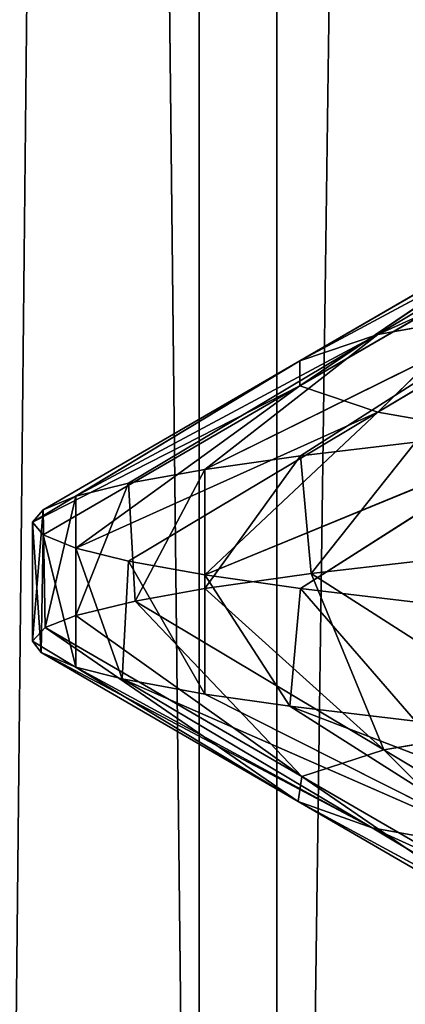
# Model space of a CAD drawing. Extents: x 23.4 to 34.4, y 0.2 to 38.3.
# Tile 324 of 595: x 28.6356 to 28.6761, y 25.3454 to 25.4487. Entities that reach past the tile are written whole.
import ezdxf

# ---------------------------------------------------------------- set-up
doc = ezdxf.new("R2010")
doc.units = 0
doc.header["$LTSCALE"] = 2.54
doc.layers.get('0').update_dxf_attribs({"color": 13, "linetype": 'CONTINUOUS'})

# ---------------------------------------------------------------- blocks, each defined once
blk = doc.blocks.new('SZCZOTKA_DO_WC_MOURO_-_WOL')
at = {"color": 0}
for p, q in [((28.62589, 24.446, 4.45278), (28.65444, 27.1835, 4.40084)), ((28.62589, 24.446, 4.45278), (28.65444, 27.1835, 4.40084)), ((28.66259, 24.446, 4.79079), (28.63189, 27.1835, 4.74009)), ((28.66259, 24.446, 4.79079), (28.63189, 27.1835, 4.74009)), ((28.65444, 24.446, 4.40084), (28.65444, 27.1835, 4.40084)), ((28.65444, 24.446, 4.40084), (28.65444, 27.1835, 4.40084)), ((28.65444, 24.446, 4.40084), (28.69158, 27.1835, 4.35466)), ((28.65444, 24.446, 4.40084), (28.69158, 27.1835, 4.35466)), ((28.66259, 24.446, 4.79079), (28.66259, 27.1835, 4.79079)), ((28.66259, 24.446, 4.79079), (28.66259, 27.1835, 4.79079)), ((28.6732, 25.41571, 4.66014), (28.71412, 25.43421, 4.6939)), ((28.6732, 25.41571, 4.66014), (28.71412, 25.43421, 4.6939)), ((28.69935, 25.43134, 4.65319), (28.66503, 25.41294, 4.61333)), ((28.69935, 25.43134, 4.65319), (28.66503, 25.41294, 4.61333)), ((28.6732, 25.41571, 4.66014), (28.69935, 25.43134, 4.65319)), ((28.6732, 25.41571, 4.66014), (28.69935, 25.43134, 4.65319)), ((28.66503, 25.41031, 4.56667), (28.69199, 25.42856, 4.61102)), ((28.66503, 25.41294, 4.61333), (28.69199, 25.42856, 4.61102)), ((28.66503, 25.41031, 4.56667), (28.69199, 25.42856, 4.61102)), ((28.66503, 25.41294, 4.61333), (28.69199, 25.42856, 4.61102)), ((28.66503, 25.41031, 4.56667), (28.69199, 25.42594, 4.56898)), ((28.66503, 25.41031, 4.56667), (28.69199, 25.42594, 4.56898)), ((28.69199, 25.42594, 4.56898), (28.6732, 25.40754, 4.51985)), ((28.69199, 25.42594, 4.56898), (28.6732, 25.40754, 4.51985)), ((28.6732, 25.40754, 4.51985), (28.69935, 25.42316, 4.52681)), ((28.6732, 25.40754, 4.51985), (28.69935, 25.42316, 4.52681)), ((28.65506, 25.40154, 4.69261), (28.68959, 25.41859, 4.70534)), ((28.65506, 25.40154, 4.69261), (28.68959, 25.41859, 4.70534)), ((28.68959, 25.41859, 4.70534), (28.66507, 25.40296, 4.71677)), ((28.68959, 25.41859, 4.70534), (28.66507, 25.40296, 4.71677)), ((28.68959, 25.41859, 4.70534), (28.6732, 25.41571, 4.66014)), ((28.68959, 25.41859, 4.70534), (28.6732, 25.41571, 4.66014)), ((28.6732, 25.41571, 4.66014), (28.64152, 25.39872, 4.64209)), ((28.6732, 25.41571, 4.66014), (28.64152, 25.39872, 4.64209)), ((28.64704, 25.40009, 4.6671), (28.6732, 25.41571, 4.66014)), ((28.64704, 25.40009, 4.6671), (28.6732, 25.41571, 4.66014)), ((28.65506, 25.40154, 4.69261), (28.6732, 25.41571, 4.66014)), ((28.65506, 25.40154, 4.69261), (28.6732, 25.41571, 4.66014)), ((28.66503, 25.41294, 4.61333), (28.6732, 25.41571, 4.66014)), ((28.66503, 25.41294, 4.61333), (28.6732, 25.41571, 4.66014)), ((28.63696, 25.396, 4.59), (28.66503, 25.41294, 4.61333)), ((28.63696, 25.396, 4.59), (28.66503, 25.41294, 4.61333)), ((28.66503, 25.41294, 4.61333), (28.63806, 25.39731, 4.61565)), ((28.66503, 25.41294, 4.61333), (28.63806, 25.39731, 4.61565)), ((28.66503, 25.41294, 4.61333), (28.64152, 25.39872, 4.64209)), ((28.66503, 25.41294, 4.61333), (28.64152, 25.39872, 4.64209)), ((28.66503, 25.41294, 4.61333), (28.66503, 25.41031, 4.56667)), ((28.66503, 25.41294, 4.61333), (28.66503, 25.41031, 4.56667)), ((28.63696, 25.396, 4.59), (28.66503, 25.41031, 4.56667)), ((28.63696, 25.396, 4.59), (28.66503, 25.41031, 4.56667)), ((28.63806, 25.39469, 4.56435), (28.66503, 25.41031, 4.56667)), ((28.63806, 25.39469, 4.56435), (28.66503, 25.41031, 4.56667)), ((28.66503, 25.41031, 4.56667), (28.64152, 25.39328, 4.5379)), ((28.66503, 25.41031, 4.56667), (28.64152, 25.39328, 4.5379)), ((28.6732, 25.40754, 4.51985), (28.66503, 25.41031, 4.56667)), ((28.6732, 25.40754, 4.51985), (28.66503, 25.41031, 4.56667)), ((28.6732, 25.40754, 4.51985), (28.64152, 25.39328, 4.5379)), ((28.6732, 25.40754, 4.51985), (28.64152, 25.39328, 4.5379)), ((28.6732, 25.40754, 4.51985), (28.64704, 25.39191, 4.5129)), ((28.6732, 25.40754, 4.51985), (28.64704, 25.39191, 4.5129)), ((28.65506, 25.39046, 4.48739), (28.6732, 25.40754, 4.51985)), ((28.65506, 25.39046, 4.48739), (28.6732, 25.40754, 4.51985)), ((28.6732, 25.40754, 4.51985), (28.68959, 25.40466, 4.47466)), ((28.6732, 25.40754, 4.51985), (28.68959, 25.40466, 4.47466)), ((28.65506, 25.39046, 4.48739), (28.68959, 25.40466, 4.47466)), ((28.65506, 25.39046, 4.48739), (28.68959, 25.40466, 4.47466)), ((28.66507, 25.38904, 4.46323), (28.68959, 25.40466, 4.47466)), ((28.66507, 25.38904, 4.46323), (28.68959, 25.40466, 4.47466)), ((28.67716, 25.40438, 4.74), (28.66507, 25.40296, 4.71677)), ((28.67716, 25.40438, 4.74), (28.66507, 25.40296, 4.71677)), ((28.67716, 25.40438, 4.74), (28.6662, 25.39061, 4.71917)), ((28.67716, 25.40438, 4.74), (28.6662, 25.39061, 4.71917)), ((28.66507, 25.40296, 4.71677), (28.65506, 25.38904, 4.69261)), ((28.66507, 25.40296, 4.71677), (28.65506, 25.38904, 4.69261)), ((28.66507, 25.40296, 4.71677), (28.65506, 25.40154, 4.69261)), ((28.66507, 25.40296, 4.71677), (28.65506, 25.40154, 4.69261)), ((28.66507, 25.40296, 4.71677), (28.6662, 25.39061, 4.71917)), ((28.66507, 25.40296, 4.71677), (28.6662, 25.39061, 4.71917)), ((28.65506, 25.40154, 4.69261), (28.64704, 25.40009, 4.6671)), ((28.65506, 25.40154, 4.69261), (28.64704, 25.40009, 4.6671)), ((28.65506, 25.40154, 4.69261), (28.64773, 25.38773, 4.66965)), ((28.65506, 25.40154, 4.69261), (28.64773, 25.38773, 4.66965)), ((28.65506, 25.40154, 4.69261), (28.65506, 25.38904, 4.69261)), ((28.65506, 25.40154, 4.69261), (28.65506, 25.38904, 4.69261)), ((28.64704, 25.40009, 4.6671), (28.64152, 25.38622, 4.64209)), ((28.64704, 25.40009, 4.6671), (28.64152, 25.38622, 4.64209)), ((28.64704, 25.40009, 4.6671), (28.64152, 25.39872, 4.64209)), ((28.64704, 25.40009, 4.6671), (28.64152, 25.39872, 4.64209)), ((28.64704, 25.40009, 4.6671), (28.64773, 25.38773, 4.66965)), ((28.64704, 25.40009, 4.6671), (28.64773, 25.38773, 4.66965)), ((28.64152, 25.39872, 4.64209), (28.63806, 25.39731, 4.61565)), ((28.64152, 25.39872, 4.64209), (28.63806, 25.39731, 4.61565)), ((28.64152, 25.39872, 4.64209), (28.63829, 25.38495, 4.61822)), ((28.64152, 25.39872, 4.64209), (28.63829, 25.38495, 4.61822)), ((28.64152, 25.39872, 4.64209), (28.64152, 25.38622, 4.64209)), ((28.64152, 25.39872, 4.64209), (28.64152, 25.38622, 4.64209)), ((28.63806, 25.39731, 4.61565), (28.63696, 25.3835, 4.59)), ((28.63806, 25.39731, 4.61565), (28.63696, 25.3835, 4.59)), ((28.63806, 25.39731, 4.61565), (28.63696, 25.396, 4.59)), ((28.63806, 25.39731, 4.61565), (28.63696, 25.396, 4.59)), ((28.63806, 25.39731, 4.61565), (28.63829, 25.38495, 4.61822)), ((28.63806, 25.39731, 4.61565), (28.63829, 25.38495, 4.61822)), ((28.63696, 25.396, 4.59), (28.63696, 25.3835, 4.59)), ((28.63696, 25.396, 4.59), (28.63696, 25.3835, 4.59)), ((28.63696, 25.396, 4.59), (28.63785, 25.38232, 4.56693)), ((28.63696, 25.396, 4.59), (28.63785, 25.38232, 4.56693)), ((28.63696, 25.396, 4.59), (28.63806, 25.39469, 4.56435)), ((28.63696, 25.396, 4.59), (28.63806, 25.39469, 4.56435)), ((28.63806, 25.39469, 4.56435), (28.63785, 25.38232, 4.56693)), ((28.63806, 25.39469, 4.56435), (28.63785, 25.38232, 4.56693)), ((28.63806, 25.39469, 4.56435), (28.64152, 25.38078, 4.5379)), ((28.63806, 25.39469, 4.56435), (28.64152, 25.38078, 4.5379)), ((28.63806, 25.39469, 4.56435), (28.64152, 25.39328, 4.5379)), ((28.63806, 25.39469, 4.56435), (28.64152, 25.39328, 4.5379)), ((28.64152, 25.39328, 4.5379), (28.64152, 25.38078, 4.5379)), ((28.64152, 25.39328, 4.5379), (28.64152, 25.38078, 4.5379)), ((28.64152, 25.39328, 4.5379), (28.64637, 25.37955, 4.51545)), ((28.64152, 25.39328, 4.5379), (28.64637, 25.37955, 4.51545)), ((28.64152, 25.39328, 4.5379), (28.64704, 25.39191, 4.5129)), ((28.64152, 25.39328, 4.5379), (28.64704, 25.39191, 4.5129)), ((28.64704, 25.39191, 4.5129), (28.64637, 25.37955, 4.51545)), ((28.64704, 25.39191, 4.5129), (28.64637, 25.37955, 4.51545)), ((28.64704, 25.39191, 4.5129), (28.65506, 25.37796, 4.48739)), ((28.64704, 25.39191, 4.5129), (28.65506, 25.37796, 4.48739)), ((28.64704, 25.39191, 4.5129), (28.65506, 25.39046, 4.48739)), ((28.64704, 25.39191, 4.5129), (28.65506, 25.39046, 4.48739)), ((28.6662, 25.39061, 4.71917), (28.67716, 25.39188, 4.74)), ((28.6662, 25.39061, 4.71917), (28.67716, 25.39188, 4.74)), ((28.65506, 25.38904, 4.69261), (28.6662, 25.39061, 4.71917)), ((28.65506, 25.38904, 4.69261), (28.6662, 25.39061, 4.71917)), ((28.65506, 25.39046, 4.48739), (28.65506, 25.37796, 4.48739)), ((28.65506, 25.39046, 4.48739), (28.65506, 25.37796, 4.48739)), ((28.65506, 25.39046, 4.48739), (28.66396, 25.37668, 4.46563)), ((28.65506, 25.39046, 4.48739), (28.66396, 25.37668, 4.46563)), ((28.65506, 25.39046, 4.48739), (28.66507, 25.38904, 4.46323)), ((28.65506, 25.39046, 4.48739), (28.66507, 25.38904, 4.46323)), ((28.6662, 25.39061, 4.71917), (28.69062, 25.37498, 4.70751)), ((28.6662, 25.39061, 4.71917), (28.69062, 25.37498, 4.70751)), ((28.6662, 25.39061, 4.71917), (28.67382, 25.37211, 4.66246)), ((28.6662, 25.39061, 4.71917), (28.67382, 25.37211, 4.66246)), ((28.64773, 25.38773, 4.66965), (28.65506, 25.38904, 4.69261)), ((28.64773, 25.38773, 4.66965), (28.65506, 25.38904, 4.69261)), ((28.65506, 25.38904, 4.69261), (28.67382, 25.37211, 4.66246)), ((28.65506, 25.38904, 4.69261), (28.67382, 25.37211, 4.66246)), ((28.66507, 25.38904, 4.46323), (28.66396, 25.37668, 4.46563)), ((28.66507, 25.38904, 4.46323), (28.66396, 25.37668, 4.46563)), ((28.66507, 25.38904, 4.46323), (28.67716, 25.37512, 4.44)), ((28.66507, 25.38904, 4.46323), (28.67716, 25.37512, 4.44)), ((28.66507, 25.38904, 4.46323), (28.67716, 25.38762, 4.44)), ((28.66507, 25.38904, 4.46323), (28.67716, 25.38762, 4.44)), ((28.64152, 25.38622, 4.64209), (28.64773, 25.38773, 4.66965)), ((28.64152, 25.38622, 4.64209), (28.64773, 25.38773, 4.66965)), ((28.67382, 25.37211, 4.66246), (28.64773, 25.38773, 4.66965)), ((28.64773, 25.38773, 4.66965), (28.66524, 25.36932, 4.61568)), ((28.64773, 25.38773, 4.66965), (28.66524, 25.36932, 4.61568)), ((28.67382, 25.37211, 4.66246), (28.64773, 25.38773, 4.66965)), ((28.63829, 25.38495, 4.61822), (28.64152, 25.38622, 4.64209)), ((28.63829, 25.38495, 4.61822), (28.64152, 25.38622, 4.64209)), ((28.64152, 25.38622, 4.64209), (28.66524, 25.36932, 4.61568)), ((28.64152, 25.38622, 4.64209), (28.66524, 25.36932, 4.61568)), ((28.63696, 25.3835, 4.59), (28.63829, 25.38495, 4.61822)), ((28.63696, 25.3835, 4.59), (28.63829, 25.38495, 4.61822)), ((28.63829, 25.38495, 4.61822), (28.66524, 25.36932, 4.61568)), ((28.63829, 25.38495, 4.61822), (28.66524, 25.36932, 4.61568)), ((28.63829, 25.38495, 4.61822), (28.66483, 25.3667, 4.56901)), ((28.63829, 25.38495, 4.61822), (28.66483, 25.3667, 4.56901)), ((28.63785, 25.38232, 4.56693), (28.63696, 25.3835, 4.59)), ((28.63696, 25.3835, 4.59), (28.66483, 25.3667, 4.56901)), ((28.63696, 25.3835, 4.59), (28.66483, 25.3667, 4.56901)), ((28.63785, 25.38232, 4.56693), (28.63696, 25.3835, 4.59)), ((28.64152, 25.38078, 4.5379), (28.63785, 25.38232, 4.56693)), ((28.66483, 25.3667, 4.56901), (28.63785, 25.38232, 4.56693)), ((28.63785, 25.38232, 4.56693), (28.67259, 25.36393, 4.52217)), ((28.64152, 25.38078, 4.5379), (28.63785, 25.38232, 4.56693)), ((28.63785, 25.38232, 4.56693), (28.67259, 25.36393, 4.52217)), ((28.66483, 25.3667, 4.56901), (28.63785, 25.38232, 4.56693)), ((28.64637, 25.37955, 4.51545), (28.64152, 25.38078, 4.5379)), ((28.64152, 25.38078, 4.5379), (28.67259, 25.36393, 4.52217)), ((28.64152, 25.38078, 4.5379), (28.67259, 25.36393, 4.52217)), ((28.64637, 25.37955, 4.51545), (28.64152, 25.38078, 4.5379)), ((28.65506, 25.37796, 4.48739), (28.64637, 25.37955, 4.51545)), ((28.64637, 25.37955, 4.51545), (28.67259, 25.36393, 4.52217)), ((28.64637, 25.37955, 4.51545), (28.67259, 25.36393, 4.52217)), ((28.64637, 25.37955, 4.51545), (28.68859, 25.36106, 4.47685)), ((28.64637, 25.37955, 4.51545), (28.68859, 25.36106, 4.47685)), ((28.65506, 25.37796, 4.48739), (28.64637, 25.37955, 4.51545)), ((28.66396, 25.37668, 4.46563), (28.65506, 25.37796, 4.48739)), ((28.65506, 25.37796, 4.48739), (28.68859, 25.36106, 4.47685)), ((28.65506, 25.37796, 4.48739), (28.68859, 25.36106, 4.47685)), ((28.66396, 25.37668, 4.46563), (28.65506, 25.37796, 4.48739)), ((28.67716, 25.37512, 4.44), (28.66396, 25.37668, 4.46563)), ((28.68859, 25.36106, 4.47685), (28.66396, 25.37668, 4.46563)), ((28.66396, 25.37668, 4.46563), (28.7122, 25.35821, 4.43516)), ((28.67716, 25.37512, 4.44), (28.66396, 25.37668, 4.46563)), ((28.66396, 25.37668, 4.46563), (28.7122, 25.35821, 4.43516)), ((28.68859, 25.36106, 4.47685), (28.66396, 25.37668, 4.46563)), ((28.67382, 25.37211, 4.66246), (28.69062, 25.37498, 4.70751)), ((28.67382, 25.37211, 4.66246), (28.69062, 25.37498, 4.70751)), ((28.66524, 25.36932, 4.61568), (28.67382, 25.37211, 4.66246)), ((28.66524, 25.36932, 4.61568), (28.67382, 25.37211, 4.66246)), ((28.67382, 25.37211, 4.66246), (28.69991, 25.35648, 4.65528)), ((28.67382, 25.37211, 4.66246), (28.69991, 25.35648, 4.65528)), ((28.67382, 25.37211, 4.66246), (28.69218, 25.3537, 4.61313)), ((28.67382, 25.37211, 4.66246), (28.69218, 25.3537, 4.61313)), ((28.66483, 25.3667, 4.56901), (28.66524, 25.36932, 4.61568)), ((28.66483, 25.3667, 4.56901), (28.66524, 25.36932, 4.61568)), ((28.66524, 25.36932, 4.61568), (28.69218, 25.3537, 4.61313)), ((28.66524, 25.36932, 4.61568), (28.69218, 25.3537, 4.61313)), ((28.66524, 25.36932, 4.61568), (28.69182, 25.35107, 4.57109)), ((28.66524, 25.36932, 4.61568), (28.69182, 25.35107, 4.57109)), ((28.67259, 25.36393, 4.52217), (28.66483, 25.3667, 4.56901)), ((28.66483, 25.3667, 4.56901), (28.69182, 25.35107, 4.57109)), ((28.66483, 25.3667, 4.56901), (28.69182, 25.35107, 4.57109)), ((28.66483, 25.3667, 4.56901), (28.6988, 25.3483, 4.5289)), ((28.66483, 25.3667, 4.56901), (28.6988, 25.3483, 4.5289)), ((28.67259, 25.36393, 4.52217), (28.66483, 25.3667, 4.56901)), ((28.68859, 25.36106, 4.47685), (28.67259, 25.36393, 4.52217)), ((28.67259, 25.36393, 4.52217), (28.6988, 25.3483, 4.5289)), ((28.67259, 25.36393, 4.52217), (28.6988, 25.3483, 4.5289)), ((28.67259, 25.36393, 4.52217), (28.71321, 25.34543, 4.48807)), ((28.67259, 25.36393, 4.52217), (28.71321, 25.34543, 4.48807)), ((28.68859, 25.36106, 4.47685), (28.67259, 25.36393, 4.52217))]:
    blk.add_line(p, q, dxfattribs=at)
mesh = blk.add_polyface(dxfattribs=at)
corners = [(34.43696, 37.7835, 8.99), (23.43696, 0.7835, 8.99), (23.43696, 37.7835, 8.99)]
mesh.append_faces([[corners[k] for k in face] for face in [(0, 1, 2)]], dxfattribs={"color": 0})
mesh = blk.add_polyface(dxfattribs=at)
corners = [(34.43696, 37.7835, 8.99), (33.93696, 0.2835, 8.99), (23.43696, 0.7835, 8.99)]
mesh.append_faces([[corners[k] for k in face] for face in [(0, 1, 2)]], dxfattribs={"color": 0})
mesh = blk.add_polyface(dxfattribs=at)
corners = [(34.43696, 37.7835, 9.19), (23.43696, 37.7835, 9.19), (34.43696, 0.7835, 9.19)]
mesh.append_faces([[corners[k] for k in face] for face in [(0, 1, 2)]], dxfattribs={"color": 0})
mesh = blk.add_polyface(dxfattribs=at)
corners = [(34.43696, 0.7835, 9.19), (23.43696, 37.7835, 9.19), (23.43696, 0.7835, 9.19)]
mesh.append_faces([[corners[k] for k in face] for face in [(0, 1, 2)]], dxfattribs={"color": 0})
mesh = blk.add_polyface(dxfattribs=at)
corners = [(28.71382, 24.4335, 3.82175), (28.5838, 24.4335, 3.87217), (28.71382, 36.3335, 3.82175)]
mesh.append_faces([[corners[k] for k in face] for face in [(0, 1, 2)]], dxfattribs={"color": 0})
mesh = blk.add_polyface(dxfattribs=at)
corners = [(28.71382, 36.3335, 3.82175), (28.5838, 24.4335, 3.87217), (28.5838, 36.3335, 3.87217)]
mesh.append_faces([[corners[k] for k in face] for face in [(0, 1, 2)]], dxfattribs={"color": 0})
mesh = blk.add_polyface(dxfattribs=at)
corners = [(28.74609, 24.4335, 5.3669), (28.61408, 36.3335, 5.32195), (28.61408, 24.4335, 5.32195)]
mesh.append_faces([[corners[k] for k in face] for face in [(0, 1, 2)]], dxfattribs={"color": 0})
mesh = blk.add_polyface(dxfattribs=at)
corners = [(28.74609, 36.3335, 5.3669), (28.61408, 36.3335, 5.32195), (28.74609, 24.4335, 5.3669)]
mesh.append_faces([[corners[k] for k in face] for face in [(0, 1, 2)]], dxfattribs={"color": 0})
mesh = blk.add_polyface(dxfattribs=at)
corners = [(28.62589, 27.1835, 4.45278), (28.62589, 24.446, 4.45278), (28.65444, 27.1835, 4.40084)]
mesh.append_faces([[corners[k] for k in face] for face in [(0, 1, 2)]], dxfattribs={"color": 0})
mesh = blk.add_polyface(dxfattribs=at)
corners = [(28.65444, 27.1835, 4.40084), (28.62589, 24.446, 4.45278), (28.65444, 24.446, 4.40084)]
mesh.append_faces([[corners[k] for k in face] for face in [(0, 1, 2)]], dxfattribs={"color": 0})
mesh = blk.add_polyface(dxfattribs=at)
corners = [(28.66259, 27.1835, 4.79079), (28.66259, 24.446, 4.79079), (28.63189, 27.1835, 4.74009)]
mesh.append_faces([[corners[k] for k in face] for face in [(0, 1, 2)]], dxfattribs={"color": 0})
mesh = blk.add_polyface(dxfattribs=at)
corners = [(28.63189, 27.1835, 4.74009), (28.66259, 24.446, 4.79079), (28.63189, 24.446, 4.74009)]
mesh.append_faces([[corners[k] for k in face] for face in [(0, 1, 2)]], dxfattribs={"color": 0})
mesh = blk.add_polyface(dxfattribs=at)
corners = [(28.65444, 27.1835, 4.40084), (28.65444, 24.446, 4.40084), (28.69158, 27.1835, 4.35466)]
mesh.append_faces([[corners[k] for k in face] for face in [(0, 1, 2)]], dxfattribs={"color": 0})
mesh = blk.add_polyface(dxfattribs=at)
corners = [(28.69158, 27.1835, 4.35466), (28.65444, 24.446, 4.40084), (28.69158, 24.446, 4.35466)]
mesh.append_faces([[corners[k] for k in face] for face in [(0, 1, 2)]], dxfattribs={"color": 0})
mesh = blk.add_polyface(dxfattribs=at)
corners = [(28.70162, 27.1835, 4.83538), (28.70162, 24.446, 4.83538), (28.66259, 27.1835, 4.79079)]
mesh.append_faces([[corners[k] for k in face] for face in [(0, 1, 2)]], dxfattribs={"color": 0})
mesh = blk.add_polyface(dxfattribs=at)
corners = [(28.66259, 27.1835, 4.79079), (28.70162, 24.446, 4.83538), (28.66259, 24.446, 4.79079)]
mesh.append_faces([[corners[k] for k in face] for face in [(0, 1, 2)]], dxfattribs={"color": 0})
mesh = blk.add_polyface(dxfattribs=at)
corners = [(28.69199, 25.45094, 4.56898), (28.66503, 25.46656, 4.56667), (28.69935, 25.44816, 4.52681)]
mesh.append_faces([[corners[k] for k in face] for face in [(0, 1, 2)]], dxfattribs={"color": 0})
mesh = blk.add_polyface(dxfattribs=at)
corners = [(28.66503, 25.46656, 4.56667), (28.6732, 25.46379, 4.51985), (28.69935, 25.44816, 4.52681)]
mesh.append_faces([[corners[k] for k in face] for face in [(0, 1, 2)]], dxfattribs={"color": 0})
mesh = blk.add_polyface(dxfattribs=at)
corners = [(28.69935, 25.44816, 4.52681), (28.6732, 25.46379, 4.51985), (28.71412, 25.44529, 4.4861)]
mesh.append_faces([[corners[k] for k in face] for face in [(0, 1, 2)]], dxfattribs={"color": 0})
mesh = blk.add_polyface(dxfattribs=at)
corners = [(28.6732, 25.46379, 4.51985), (28.68959, 25.46091, 4.47466), (28.71412, 25.44529, 4.4861)]
mesh.append_faces([[corners[k] for k in face] for face in [(0, 1, 2)]], dxfattribs={"color": 0})
mesh = blk.add_polyface(dxfattribs=at)
corners = [(28.71412, 25.43421, 4.6939), (28.69935, 25.43134, 4.65319), (28.6732, 25.41571, 4.66014)]
mesh.append_faces([[corners[k] for k in face] for face in [(0, 1, 2)]], dxfattribs={"color": 0})
mesh = blk.add_polyface(dxfattribs=at)
corners = [(28.68959, 25.41859, 4.70534), (28.71412, 25.43421, 4.6939), (28.6732, 25.41571, 4.66014)]
mesh.append_faces([[corners[k] for k in face] for face in [(0, 1, 2)]], dxfattribs={"color": 0})
mesh = blk.add_polyface(dxfattribs=at)
corners = [(28.6732, 25.41571, 4.66014), (28.69935, 25.43134, 4.65319), (28.66503, 25.41294, 4.61333)]
mesh.append_faces([[corners[k] for k in face] for face in [(0, 1, 2)]], dxfattribs={"color": 0})
mesh = blk.add_polyface(dxfattribs=at)
corners = [(28.69935, 25.43134, 4.65319), (28.69199, 25.42856, 4.61102), (28.66503, 25.41294, 4.61333)]
mesh.append_faces([[corners[k] for k in face] for face in [(0, 1, 2)]], dxfattribs={"color": 0})
mesh = blk.add_polyface(dxfattribs=at)
corners = [(28.69199, 25.42856, 4.61102), (28.69199, 25.42594, 4.56898), (28.66503, 25.41031, 4.56667)]
mesh.append_faces([[corners[k] for k in face] for face in [(0, 1, 2)]], dxfattribs={"color": 0})
mesh = blk.add_polyface(dxfattribs=at)
corners = [(28.66503, 25.41294, 4.61333), (28.69199, 25.42856, 4.61102), (28.66503, 25.41031, 4.56667)]
mesh.append_faces([[corners[k] for k in face] for face in [(0, 1, 2)]], dxfattribs={"color": 0})
mesh = blk.add_polyface(dxfattribs=at)
corners = [(28.69199, 25.42594, 4.56898), (28.6732, 25.40754, 4.51985), (28.66503, 25.41031, 4.56667)]
mesh.append_faces([[corners[k] for k in face] for face in [(0, 1, 2)]], dxfattribs={"color": 0})
mesh = blk.add_polyface(dxfattribs=at)
corners = [(28.69199, 25.42594, 4.56898), (28.69935, 25.42316, 4.52681), (28.6732, 25.40754, 4.51985)]
mesh.append_faces([[corners[k] for k in face] for face in [(0, 1, 2)]], dxfattribs={"color": 0})
mesh = blk.add_polyface(dxfattribs=at)
corners = [(28.69935, 25.42316, 4.52681), (28.68959, 25.40466, 4.47466), (28.6732, 25.40754, 4.51985)]
mesh.append_faces([[corners[k] for k in face] for face in [(0, 1, 2)]], dxfattribs={"color": 0})
mesh = blk.add_polyface(dxfattribs=at)
corners = [(28.68959, 25.41859, 4.70534), (28.6732, 25.41571, 4.66014), (28.65506, 25.40154, 4.69261)]
mesh.append_faces([[corners[k] for k in face] for face in [(0, 1, 2)]], dxfattribs={"color": 0})
mesh = blk.add_polyface(dxfattribs=at)
corners = [(28.66507, 25.40296, 4.71677), (28.68959, 25.41859, 4.70534), (28.65506, 25.40154, 4.69261)]
mesh.append_faces([[corners[k] for k in face] for face in [(0, 1, 2)]], dxfattribs={"color": 0})
mesh = blk.add_polyface(dxfattribs=at)
corners = [(28.67716, 25.40438, 4.74), (28.68959, 25.41859, 4.70534), (28.66507, 25.40296, 4.71677)]
mesh.append_faces([[corners[k] for k in face] for face in [(0, 1, 2)]], dxfattribs={"color": 0})
mesh = blk.add_polyface(dxfattribs=at)
corners = [(28.64704, 25.40009, 4.6671), (28.6732, 25.41571, 4.66014), (28.64152, 25.39872, 4.64209)]
mesh.append_faces([[corners[k] for k in face] for face in [(0, 1, 2)]], dxfattribs={"color": 0})
mesh = blk.add_polyface(dxfattribs=at)
corners = [(28.6732, 25.41571, 4.66014), (28.66503, 25.41294, 4.61333), (28.64152, 25.39872, 4.64209)]
mesh.append_faces([[corners[k] for k in face] for face in [(0, 1, 2)]], dxfattribs={"color": 0})
mesh = blk.add_polyface(dxfattribs=at)
corners = [(28.65506, 25.40154, 4.69261), (28.6732, 25.41571, 4.66014), (28.64704, 25.40009, 4.6671)]
mesh.append_faces([[corners[k] for k in face] for face in [(0, 1, 2)]], dxfattribs={"color": 0})
mesh = blk.add_polyface(dxfattribs=at)
corners = [(28.66503, 25.41294, 4.61333), (28.66503, 25.41031, 4.56667), (28.63696, 25.396, 4.59)]
mesh.append_faces([[corners[k] for k in face] for face in [(0, 1, 2)]], dxfattribs={"color": 0})
mesh = blk.add_polyface(dxfattribs=at)
corners = [(28.63806, 25.39731, 4.61565), (28.66503, 25.41294, 4.61333), (28.63696, 25.396, 4.59)]
mesh.append_faces([[corners[k] for k in face] for face in [(0, 1, 2)]], dxfattribs={"color": 0})
mesh = blk.add_polyface(dxfattribs=at)
corners = [(28.64152, 25.39872, 4.64209), (28.66503, 25.41294, 4.61333), (28.63806, 25.39731, 4.61565)]
mesh.append_faces([[corners[k] for k in face] for face in [(0, 1, 2)]], dxfattribs={"color": 0})
mesh = blk.add_polyface(dxfattribs=at)
corners = [(28.63696, 25.396, 4.59), (28.66503, 25.41031, 4.56667), (28.63806, 25.39469, 4.56435)]
mesh.append_faces([[corners[k] for k in face] for face in [(0, 1, 2)]], dxfattribs={"color": 0})
mesh = blk.add_polyface(dxfattribs=at)
corners = [(28.66503, 25.41031, 4.56667), (28.64152, 25.39328, 4.5379), (28.63806, 25.39469, 4.56435)]
mesh.append_faces([[corners[k] for k in face] for face in [(0, 1, 2)]], dxfattribs={"color": 0})
mesh = blk.add_polyface(dxfattribs=at)
corners = [(28.66503, 25.41031, 4.56667), (28.6732, 25.40754, 4.51985), (28.64152, 25.39328, 4.5379)]
mesh.append_faces([[corners[k] for k in face] for face in [(0, 1, 2)]], dxfattribs={"color": 0})
mesh = blk.add_polyface(dxfattribs=at)
corners = [(28.64152, 25.39328, 4.5379), (28.6732, 25.40754, 4.51985), (28.64704, 25.39191, 4.5129)]
mesh.append_faces([[corners[k] for k in face] for face in [(0, 1, 2)]], dxfattribs={"color": 0})
mesh = blk.add_polyface(dxfattribs=at)
corners = [(28.6732, 25.40754, 4.51985), (28.65506, 25.39046, 4.48739), (28.64704, 25.39191, 4.5129)]
mesh.append_faces([[corners[k] for k in face] for face in [(0, 1, 2)]], dxfattribs={"color": 0})
mesh = blk.add_polyface(dxfattribs=at)
corners = [(28.6732, 25.40754, 4.51985), (28.68959, 25.40466, 4.47466), (28.65506, 25.39046, 4.48739)]
mesh.append_faces([[corners[k] for k in face] for face in [(0, 1, 2)]], dxfattribs={"color": 0})
mesh = blk.add_polyface(dxfattribs=at)
corners = [(28.65506, 25.39046, 4.48739), (28.68959, 25.40466, 4.47466), (28.66507, 25.38904, 4.46323)]
mesh.append_faces([[corners[k] for k in face] for face in [(0, 1, 2)]], dxfattribs={"color": 0})
mesh = blk.add_polyface(dxfattribs=at)
corners = [(28.68959, 25.40466, 4.47466), (28.67716, 25.38762, 4.44), (28.66507, 25.38904, 4.46323)]
mesh.append_faces([[corners[k] for k in face] for face in [(0, 1, 2)]], dxfattribs={"color": 0})
mesh = blk.add_polyface(dxfattribs=at)
corners = [(28.67716, 25.40438, 4.74), (28.66507, 25.40296, 4.71677), (28.6662, 25.39061, 4.71917)]
mesh.append_faces([[corners[k] for k in face] for face in [(0, 1, 2)]], dxfattribs={"color": 0})
mesh = blk.add_polyface(dxfattribs=at)
corners = [(28.67716, 25.40438, 4.74), (28.6662, 25.39061, 4.71917), (28.67716, 25.39188, 4.74)]
mesh.append_faces([[corners[k] for k in face] for face in [(0, 1, 2)]], dxfattribs={"color": 0})
mesh = blk.add_polyface(dxfattribs=at)
corners = [(28.66507, 25.40296, 4.71677), (28.65506, 25.38904, 4.69261), (28.6662, 25.39061, 4.71917)]
mesh.append_faces([[corners[k] for k in face] for face in [(0, 1, 2)]], dxfattribs={"color": 0})
mesh = blk.add_polyface(dxfattribs=at)
corners = [(28.66507, 25.40296, 4.71677), (28.65506, 25.40154, 4.69261), (28.65506, 25.38904, 4.69261)]
mesh.append_faces([[corners[k] for k in face] for face in [(0, 1, 2)]], dxfattribs={"color": 0})
mesh = blk.add_polyface(dxfattribs=at)
corners = [(28.65506, 25.40154, 4.69261), (28.64704, 25.40009, 4.6671), (28.64773, 25.38773, 4.66965)]
mesh.append_faces([[corners[k] for k in face] for face in [(0, 1, 2)]], dxfattribs={"color": 0})
mesh = blk.add_polyface(dxfattribs=at)
corners = [(28.65506, 25.40154, 4.69261), (28.64773, 25.38773, 4.66965), (28.65506, 25.38904, 4.69261)]
mesh.append_faces([[corners[k] for k in face] for face in [(0, 1, 2)]], dxfattribs={"color": 0})
mesh = blk.add_polyface(dxfattribs=at)
corners = [(28.64704, 25.40009, 4.6671), (28.64152, 25.38622, 4.64209), (28.64773, 25.38773, 4.66965)]
mesh.append_faces([[corners[k] for k in face] for face in [(0, 1, 2)]], dxfattribs={"color": 0})
mesh = blk.add_polyface(dxfattribs=at)
corners = [(28.64704, 25.40009, 4.6671), (28.64152, 25.39872, 4.64209), (28.64152, 25.38622, 4.64209)]
mesh.append_faces([[corners[k] for k in face] for face in [(0, 1, 2)]], dxfattribs={"color": 0})
mesh = blk.add_polyface(dxfattribs=at)
corners = [(28.64152, 25.39872, 4.64209), (28.63806, 25.39731, 4.61565), (28.63829, 25.38495, 4.61822)]
mesh.append_faces([[corners[k] for k in face] for face in [(0, 1, 2)]], dxfattribs={"color": 0})
mesh = blk.add_polyface(dxfattribs=at)
corners = [(28.64152, 25.39872, 4.64209), (28.63829, 25.38495, 4.61822), (28.64152, 25.38622, 4.64209)]
mesh.append_faces([[corners[k] for k in face] for face in [(0, 1, 2)]], dxfattribs={"color": 0})
mesh = blk.add_polyface(dxfattribs=at)
corners = [(28.63806, 25.39731, 4.61565), (28.63696, 25.3835, 4.59), (28.63829, 25.38495, 4.61822)]
mesh.append_faces([[corners[k] for k in face] for face in [(0, 1, 2)]], dxfattribs={"color": 0})
mesh = blk.add_polyface(dxfattribs=at)
corners = [(28.63806, 25.39731, 4.61565), (28.63696, 25.396, 4.59), (28.63696, 25.3835, 4.59)]
mesh.append_faces([[corners[k] for k in face] for face in [(0, 1, 2)]], dxfattribs={"color": 0})
mesh = blk.add_polyface(dxfattribs=at)
corners = [(28.63696, 25.396, 4.59), (28.63785, 25.38232, 4.56693), (28.63696, 25.3835, 4.59)]
mesh.append_faces([[corners[k] for k in face] for face in [(0, 1, 2)]], dxfattribs={"color": 0})
mesh = blk.add_polyface(dxfattribs=at)
corners = [(28.63696, 25.396, 4.59), (28.63806, 25.39469, 4.56435), (28.63785, 25.38232, 4.56693)]
mesh.append_faces([[corners[k] for k in face] for face in [(0, 1, 2)]], dxfattribs={"color": 0})
mesh = blk.add_polyface(dxfattribs=at)
corners = [(28.63806, 25.39469, 4.56435), (28.64152, 25.38078, 4.5379), (28.63785, 25.38232, 4.56693)]
mesh.append_faces([[corners[k] for k in face] for face in [(0, 1, 2)]], dxfattribs={"color": 0})
mesh = blk.add_polyface(dxfattribs=at)
corners = [(28.63806, 25.39469, 4.56435), (28.64152, 25.39328, 4.5379), (28.64152, 25.38078, 4.5379)]
mesh.append_faces([[corners[k] for k in face] for face in [(0, 1, 2)]], dxfattribs={"color": 0})
mesh = blk.add_polyface(dxfattribs=at)
corners = [(28.64152, 25.39328, 4.5379), (28.64637, 25.37955, 4.51545), (28.64152, 25.38078, 4.5379)]
mesh.append_faces([[corners[k] for k in face] for face in [(0, 1, 2)]], dxfattribs={"color": 0})
mesh = blk.add_polyface(dxfattribs=at)
corners = [(28.64152, 25.39328, 4.5379), (28.64704, 25.39191, 4.5129), (28.64637, 25.37955, 4.51545)]
mesh.append_faces([[corners[k] for k in face] for face in [(0, 1, 2)]], dxfattribs={"color": 0})
mesh = blk.add_polyface(dxfattribs=at)
corners = [(28.64704, 25.39191, 4.5129), (28.65506, 25.37796, 4.48739), (28.64637, 25.37955, 4.51545)]
mesh.append_faces([[corners[k] for k in face] for face in [(0, 1, 2)]], dxfattribs={"color": 0})
mesh = blk.add_polyface(dxfattribs=at)
corners = [(28.64704, 25.39191, 4.5129), (28.65506, 25.39046, 4.48739), (28.65506, 25.37796, 4.48739)]
mesh.append_faces([[corners[k] for k in face] for face in [(0, 1, 2)]], dxfattribs={"color": 0})
mesh = blk.add_polyface(dxfattribs=at)
corners = [(28.67716, 25.39188, 4.74), (28.6662, 25.39061, 4.71917), (28.69062, 25.37498, 4.70751)]
mesh.append_faces([[corners[k] for k in face] for face in [(0, 1, 2)]], dxfattribs={"color": 0})
mesh = blk.add_polyface(dxfattribs=at)
corners = [(28.6662, 25.39061, 4.71917), (28.65506, 25.38904, 4.69261), (28.67382, 25.37211, 4.66246)]
mesh.append_faces([[corners[k] for k in face] for face in [(0, 1, 2)]], dxfattribs={"color": 0})
mesh = blk.add_polyface(dxfattribs=at)
corners = [(28.65506, 25.39046, 4.48739), (28.66396, 25.37668, 4.46563), (28.65506, 25.37796, 4.48739)]
mesh.append_faces([[corners[k] for k in face] for face in [(0, 1, 2)]], dxfattribs={"color": 0})
mesh = blk.add_polyface(dxfattribs=at)
corners = [(28.65506, 25.39046, 4.48739), (28.66507, 25.38904, 4.46323), (28.66396, 25.37668, 4.46563)]
mesh.append_faces([[corners[k] for k in face] for face in [(0, 1, 2)]], dxfattribs={"color": 0})
mesh = blk.add_polyface(dxfattribs=at)
corners = [(28.6662, 25.39061, 4.71917), (28.67382, 25.37211, 4.66246), (28.69062, 25.37498, 4.70751)]
mesh.append_faces([[corners[k] for k in face] for face in [(0, 1, 2)]], dxfattribs={"color": 0})
mesh = blk.add_polyface(dxfattribs=at)
corners = [(28.65506, 25.38904, 4.69261), (28.64773, 25.38773, 4.66965), (28.67382, 25.37211, 4.66246)]
mesh.append_faces([[corners[k] for k in face] for face in [(0, 1, 2)]], dxfattribs={"color": 0})
mesh = blk.add_polyface(dxfattribs=at)
corners = [(28.66507, 25.38904, 4.46323), (28.67716, 25.37512, 4.44), (28.66396, 25.37668, 4.46563)]
mesh.append_faces([[corners[k] for k in face] for face in [(0, 1, 2)]], dxfattribs={"color": 0})
mesh = blk.add_polyface(dxfattribs=at)
corners = [(28.66507, 25.38904, 4.46323), (28.67716, 25.38762, 4.44), (28.67716, 25.37512, 4.44)]
mesh.append_faces([[corners[k] for k in face] for face in [(0, 1, 2)]], dxfattribs={"color": 0})
mesh = blk.add_polyface(dxfattribs=at)
corners = [(28.64773, 25.38773, 4.66965), (28.64152, 25.38622, 4.64209), (28.66524, 25.36932, 4.61568)]
mesh.append_faces([[corners[k] for k in face] for face in [(0, 1, 2)]], dxfattribs={"color": 0})
mesh = blk.add_polyface(dxfattribs=at)
corners = [(28.64773, 25.38773, 4.66965), (28.66524, 25.36932, 4.61568), (28.67382, 25.37211, 4.66246)]
mesh.append_faces([[corners[k] for k in face] for face in [(0, 1, 2)]], dxfattribs={"color": 0})
mesh = blk.add_polyface(dxfattribs=at)
corners = [(28.64152, 25.38622, 4.64209), (28.63829, 25.38495, 4.61822), (28.66524, 25.36932, 4.61568)]
mesh.append_faces([[corners[k] for k in face] for face in [(0, 1, 2)]], dxfattribs={"color": 0})
mesh = blk.add_polyface(dxfattribs=at)
corners = [(28.63829, 25.38495, 4.61822), (28.63696, 25.3835, 4.59), (28.66483, 25.3667, 4.56901)]
mesh.append_faces([[corners[k] for k in face] for face in [(0, 1, 2)]], dxfattribs={"color": 0})
mesh = blk.add_polyface(dxfattribs=at)
corners = [(28.63829, 25.38495, 4.61822), (28.66483, 25.3667, 4.56901), (28.66524, 25.36932, 4.61568)]
mesh.append_faces([[corners[k] for k in face] for face in [(0, 1, 2)]], dxfattribs={"color": 0})
mesh = blk.add_polyface(dxfattribs=at)
corners = [(28.63696, 25.3835, 4.59), (28.63785, 25.38232, 4.56693), (28.66483, 25.3667, 4.56901)]
mesh.append_faces([[corners[k] for k in face] for face in [(0, 1, 2)]], dxfattribs={"color": 0})
mesh = blk.add_polyface(dxfattribs=at)
corners = [(28.66483, 25.3667, 4.56901), (28.63785, 25.38232, 4.56693), (28.67259, 25.36393, 4.52217)]
mesh.append_faces([[corners[k] for k in face] for face in [(0, 1, 2)]], dxfattribs={"color": 0})
mesh = blk.add_polyface(dxfattribs=at)
corners = [(28.63785, 25.38232, 4.56693), (28.64152, 25.38078, 4.5379), (28.67259, 25.36393, 4.52217)]
mesh.append_faces([[corners[k] for k in face] for face in [(0, 1, 2)]], dxfattribs={"color": 0})
mesh = blk.add_polyface(dxfattribs=at)
corners = [(28.64152, 25.38078, 4.5379), (28.64637, 25.37955, 4.51545), (28.67259, 25.36393, 4.52217)]
mesh.append_faces([[corners[k] for k in face] for face in [(0, 1, 2)]], dxfattribs={"color": 0})
mesh = blk.add_polyface(dxfattribs=at)
corners = [(28.67259, 25.36393, 4.52217), (28.64637, 25.37955, 4.51545), (28.68859, 25.36106, 4.47685)]
mesh.append_faces([[corners[k] for k in face] for face in [(0, 1, 2)]], dxfattribs={"color": 0})
mesh = blk.add_polyface(dxfattribs=at)
corners = [(28.64637, 25.37955, 4.51545), (28.65506, 25.37796, 4.48739), (28.68859, 25.36106, 4.47685)]
mesh.append_faces([[corners[k] for k in face] for face in [(0, 1, 2)]], dxfattribs={"color": 0})
mesh = blk.add_polyface(dxfattribs=at)
corners = [(28.65506, 25.37796, 4.48739), (28.66396, 25.37668, 4.46563), (28.68859, 25.36106, 4.47685)]
mesh.append_faces([[corners[k] for k in face] for face in [(0, 1, 2)]], dxfattribs={"color": 0})
mesh = blk.add_polyface(dxfattribs=at)
corners = [(28.68859, 25.36106, 4.47685), (28.66396, 25.37668, 4.46563), (28.7122, 25.35821, 4.43516)]
mesh.append_faces([[corners[k] for k in face] for face in [(0, 1, 2)]], dxfattribs={"color": 0})
mesh = blk.add_polyface(dxfattribs=at)
corners = [(28.66396, 25.37668, 4.46563), (28.67716, 25.37512, 4.44), (28.7122, 25.35821, 4.43516)]
mesh.append_faces([[corners[k] for k in face] for face in [(0, 1, 2)]], dxfattribs={"color": 0})
mesh = blk.add_polyface(dxfattribs=at)
corners = [(28.69062, 25.37498, 4.70751), (28.67382, 25.37211, 4.66246), (28.69991, 25.35648, 4.65528)]
mesh.append_faces([[corners[k] for k in face] for face in [(0, 1, 2)]], dxfattribs={"color": 0})
mesh = blk.add_polyface(dxfattribs=at)
corners = [(28.67382, 25.37211, 4.66246), (28.66524, 25.36932, 4.61568), (28.69218, 25.3537, 4.61313)]
mesh.append_faces([[corners[k] for k in face] for face in [(0, 1, 2)]], dxfattribs={"color": 0})
mesh = blk.add_polyface(dxfattribs=at)
corners = [(28.67382, 25.37211, 4.66246), (28.69218, 25.3537, 4.61313), (28.69991, 25.35648, 4.65528)]
mesh.append_faces([[corners[k] for k in face] for face in [(0, 1, 2)]], dxfattribs={"color": 0})
mesh = blk.add_polyface(dxfattribs=at)
corners = [(28.66524, 25.36932, 4.61568), (28.66483, 25.3667, 4.56901), (28.69182, 25.35107, 4.57109)]
mesh.append_faces([[corners[k] for k in face] for face in [(0, 1, 2)]], dxfattribs={"color": 0})
mesh = blk.add_polyface(dxfattribs=at)
corners = [(28.66524, 25.36932, 4.61568), (28.69182, 25.35107, 4.57109), (28.69218, 25.3537, 4.61313)]
mesh.append_faces([[corners[k] for k in face] for face in [(0, 1, 2)]], dxfattribs={"color": 0})
mesh = blk.add_polyface(dxfattribs=at)
corners = [(28.69182, 25.35107, 4.57109), (28.66483, 25.3667, 4.56901), (28.6988, 25.3483, 4.5289)]
mesh.append_faces([[corners[k] for k in face] for face in [(0, 1, 2)]], dxfattribs={"color": 0})
mesh = blk.add_polyface(dxfattribs=at)
corners = [(28.66483, 25.3667, 4.56901), (28.67259, 25.36393, 4.52217), (28.6988, 25.3483, 4.5289)]
mesh.append_faces([[corners[k] for k in face] for face in [(0, 1, 2)]], dxfattribs={"color": 0})
mesh = blk.add_polyface(dxfattribs=at)
corners = [(28.6988, 25.3483, 4.5289), (28.67259, 25.36393, 4.52217), (28.71321, 25.34543, 4.48807)]
mesh.append_faces([[corners[k] for k in face] for face in [(0, 1, 2)]], dxfattribs={"color": 0})
mesh = blk.add_polyface(dxfattribs=at)
corners = [(28.67259, 25.36393, 4.52217), (28.68859, 25.36106, 4.47685), (28.71321, 25.34543, 4.48807)]
mesh.append_faces([[corners[k] for k in face] for face in [(0, 1, 2)]], dxfattribs={"color": 0})

msp = doc.modelspace()

# ---------------------------------------------------------------- block references
at = {"color": 0}
msp.add_blockref('SZCZOTKA_DO_WC_MOURO_-_WOL', (0, 0), dxfattribs=at)

doc.saveas('drawing.dxf')
